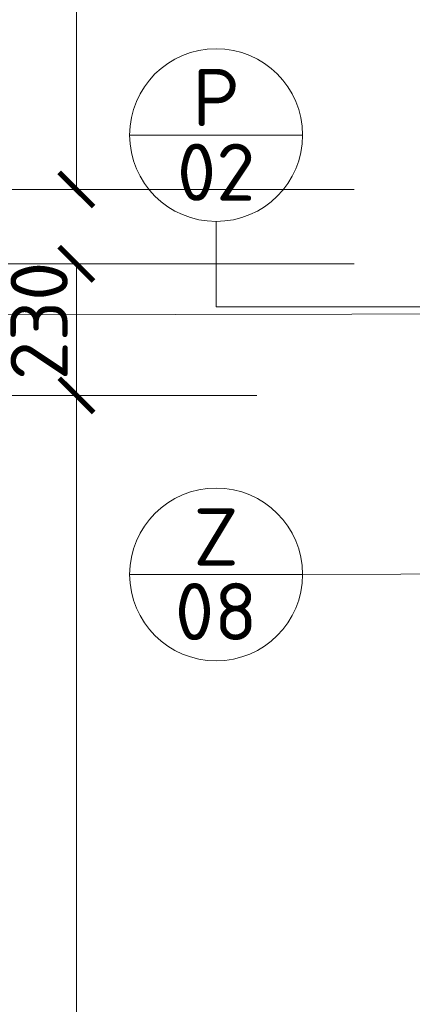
# Model space of a CAD drawing. Header units: millimetres. Extents: x -1695604 to 5289369, y -1488057 to 2187451.
# Tile 89 of 656: x 4566 to 5252, y -40700 to -38978. Entities that reach past the tile are written whole.
import ezdxf
from ezdxf.enums import TextEntityAlignment as Align

# ---------------------------------------------------------------- set-up
doc = ezdxf.new("R2010")
doc.units = ezdxf.units.MM
doc.layers.get('Defpoints').update_dxf_attribs({"color": 8})
for name, color, linetype, lineweight in [('A99_N_koty-200', 5, 'Continuous', 5), ('A99_N_koty-200 @ 200', 5, 'Continuous', 5), ('A99_N_koty-200 @ 50 (2)', 5, 'Continuous', 5), ('A99_N_znaceni 200', 5, 'Continuous', 5), ('A99_N_znaceni 50', 5, 'Continuous', 5)]:
    doc.layers.add(name, color=color, linetype=linetype, lineweight=lineweight)
doc.styles.add('A99_kota', font='isocpeur.ttf', dxfattribs={"height": 2})
doc.styles.add('A99_popis', font='isocpeur.ttf')
doc.dimstyles.new('A99_kota_200 new', dxfattribs={"dimscale": 200, "dimtxt": 2, "dimasz": 1.2, "dimexe": 0.5, "dimexo": 1.5, "dimgap": 0.3, "dimtad": 1, "dimdec": 0, "dimzin": 3, "dimdsep": 46, "dimtxsty": 'A99_kota', "dimblk": 'ARCHTICK', "dimcen": 2.5, "dimazin": 2, "dimtfac": 0.75, "dimtdec": 0, "dimtmove": 2, "dimatfit": 0, "dimfxl": 0, "dimtolj": 1, "dimtzin": 0, "dimlwd": 5, "dimlwe": 5, "dimarcsym": 0})

# ---------------------------------------------------------------- blocks, each defined once
blk = doc.blocks.new('_ArchTick')
at = {"color": 0, "linetype": 'ByBlock', "const_width": 0.15}
blk.add_lwpolyline([(-0.5, -0.5), (0.5, 0.5)], dxfattribs=at)
blk = doc.blocks.new('*D4244')
at = {"layer": 'A99_N_koty-200', "color": 0, "linetype": 'Continuous', "lineweight": 5, "transparency": 16777216}
for p, q in [((4865, -37185), (4640, -37185)), ((4665, -39275), (4665, -37185)), ((4865, -39275), (4640, -39275))]:
    blk.add_line(p, q, dxfattribs=at)
at = {"layer": 'Defpoints', "color": 0, "linetype": 'Continuous', "lineweight": 18, "transparency": 16777216}
for p in [(4665, -37185), (5450, -37185), (5450, -39275)]:
    blk.add_point(p, dxfattribs=at)
at = {"layer": 'A99_N_koty-200', "color": 0, "linetype": 'Continuous', "lineweight": 5, "transparency": 16777216, "xscale": 60, "yscale": 60, "zscale": 60}
for p, rotation in [((4665, -37185), 90), ((4665, -39275), 270)]:
    blk.add_blockref('_ArchTick', p, dxfattribs=dict(at, rotation=rotation))
at = {"layer": 'A99_N_koty-200', "color": 0, "linetype": 'Continuous', "transparency": 16777216, "insert": (4600, -38230), "char_height": 100, "attachment_point": 5, "rotation": 90, "style": 'A99_kota'}
blk.add_mtext('\\A1;2090', dxfattribs=at)
blk = doc.blocks.new('*D4245')
at = {"layer": 'A99_N_koty-200', "color": 0, "linetype": 'Continuous', "lineweight": 5, "transparency": 16777216}
for p, q in [((5150, -37185), (4255, -37185)), ((4355, -39275), (4355, -37185)), ((5150, -39275), (4255, -39275))]:
    blk.add_line(p, q, dxfattribs=at)
at = {"layer": 'Defpoints', "color": 0, "linetype": 'Continuous', "lineweight": 18, "transparency": 16777216}
for p in [(4355, -37185), (5450, -37185), (5450, -39275)]:
    blk.add_point(p, dxfattribs=at)
at = {"layer": 'A99_N_koty-200', "color": 0, "linetype": 'Continuous', "lineweight": 5, "transparency": 16777216, "xscale": 240, "yscale": 240, "zscale": 240}
for p, rotation in [((4355, -37185), 90), ((4355, -39275), 270)]:
    blk.add_blockref('_ArchTick', p, dxfattribs=dict(at, rotation=rotation))
at = {"layer": 'A99_N_koty-200', "color": 0, "linetype": 'Continuous', "transparency": 16777216, "insert": (4095, -38230), "char_height": 400, "attachment_point": 5, "rotation": 90, "style": 'A99_kota'}
blk.add_mtext('\\A1;2090', dxfattribs=at)
blk = doc.blocks.new('*D4557')
at = {"layer": 'A99_N_koty-200', "color": 0, "linetype": 'Continuous', "lineweight": 5, "transparency": 16777216}
for p, q in [((4980, -39635), (4255, -39635)), ((4355, -39635), (4355, -44635)), ((5150, -44635), (4255, -44635))]:
    blk.add_line(p, q, dxfattribs=at)
at = {"layer": 'Defpoints', "color": 0, "linetype": 'Continuous', "lineweight": 18, "transparency": 16777216}
for p in [(5280, -39635), (4355, -44635), (5450, -44635)]:
    blk.add_point(p, dxfattribs=at)
at = {"layer": 'A99_N_koty-200', "color": 0, "linetype": 'Continuous', "lineweight": 5, "transparency": 16777216, "xscale": 240, "yscale": 240, "zscale": 240}
for p, rotation in [((4355, -39635), 90), ((4355, -44635), 270)]:
    blk.add_blockref('_ArchTick', p, dxfattribs=dict(at, rotation=rotation))
at = {"layer": 'A99_N_koty-200', "color": 0, "linetype": 'Continuous', "transparency": 16777216, "insert": (4095, -42135), "char_height": 400, "attachment_point": 5, "rotation": 90, "style": 'A99_kota'}
blk.add_mtext('\\A1;5000', dxfattribs=at)
blk = doc.blocks.new('*D4558')
at = {"layer": 'A99_N_koty-200', "color": 0, "linetype": 'Continuous', "lineweight": 5, "transparency": 16777216}
for p, q in [((4865, -39635), (4640, -39635)), ((4665, -39635), (4665, -44635)), ((4865, -44635), (4640, -44635))]:
    blk.add_line(p, q, dxfattribs=at)
at = {"layer": 'Defpoints', "color": 0, "linetype": 'Continuous', "lineweight": 18, "transparency": 16777216}
for p in [(5280, -39635), (4665, -44635), (5450, -44635)]:
    blk.add_point(p, dxfattribs=at)
at = {"layer": 'A99_N_koty-200', "color": 0, "linetype": 'Continuous', "lineweight": 5, "transparency": 16777216, "xscale": 60, "yscale": 60, "zscale": 60}
for p, rotation in [((4665, -39635), 90), ((4665, -44635), 270)]:
    blk.add_blockref('_ArchTick', p, dxfattribs=dict(at, rotation=rotation))
at = {"layer": 'A99_N_koty-200', "color": 0, "linetype": 'Continuous', "transparency": 16777216, "insert": (4600, -42135), "char_height": 100, "attachment_point": 5, "rotation": 90, "style": 'A99_kota'}
blk.add_mtext('\\A1;5000', dxfattribs=at)
blk = doc.blocks.new('*D5628')
at = {"layer": 'A99_N_koty-200', "color": 0, "linetype": 'Continuous', "lineweight": 5, "transparency": 16777216}
for p, q in [((4355, -39405), (4355, -39165)), ((5150, -39405), (4255, -39405)), ((4355, -39635), (4355, -39405)), ((4980, -39635), (4255, -39635)), ((4355, -39635), (4355, -39875))]:
    blk.add_line(p, q, dxfattribs=at)
at = {"layer": 'Defpoints', "color": 0, "linetype": 'Continuous', "lineweight": 18, "transparency": 16777216}
for p in [(4355, -39405), (5450, -39405), (5280, -39635)]:
    blk.add_point(p, dxfattribs=at)
at = {"layer": 'A99_N_koty-200', "color": 0, "linetype": 'Continuous', "lineweight": 5, "transparency": 16777216, "xscale": 240, "yscale": 240, "zscale": 240}
for p, rotation in [((4355, -39405), 270), ((4355, -39635), 90)]:
    blk.add_blockref('_ArchTick', p, dxfattribs=dict(at, rotation=rotation))
at = {"layer": 'A99_N_koty-200', "color": 0, "linetype": 'Continuous', "transparency": 16777216, "insert": (4095, -40215), "char_height": 400, "attachment_point": 5, "rotation": 90, "style": 'A99_kota'}
blk.add_mtext('\\A1;230', dxfattribs=at)
blk = doc.blocks.new('*D5629')
at = {"layer": 'A99_N_koty-200', "color": 0, "linetype": 'Continuous', "lineweight": 5, "transparency": 16777216}
for p, q in [((4865, -39405), (4640, -39405)), ((4665, -39635), (4665, -39405)), ((4865, -39635), (4640, -39635))]:
    blk.add_line(p, q, dxfattribs=at)
at = {"layer": 'Defpoints', "color": 0, "linetype": 'Continuous', "lineweight": 18, "transparency": 16777216}
for p in [(4665, -39405), (5450, -39405), (5280, -39635)]:
    blk.add_point(p, dxfattribs=at)
at = {"layer": 'A99_N_koty-200', "color": 0, "linetype": 'Continuous', "lineweight": 5, "transparency": 16777216, "xscale": 60, "yscale": 60, "zscale": 60}
for p, rotation in [((4665, -39405), 90), ((4665, -39635), 270)]:
    blk.add_blockref('_ArchTick', p, dxfattribs=dict(at, rotation=rotation))
at = {"layer": 'A99_N_koty-200', "color": 0, "linetype": 'Continuous', "transparency": 16777216, "insert": (4600, -39505), "char_height": 100, "attachment_point": 5, "rotation": 90, "style": 'A99_kota'}
blk.add_mtext('\\A1;230', dxfattribs=at)
blk = doc.blocks.new('*U20')
at = {"color": 0, "linetype": 'ByBlock'}
blk.add_line((-3.02, 0), (3.02, 0), dxfattribs=at)
blk.add_circle((0, 0), 3.02, dxfattribs=at)
at = {"color": 0, "linetype": 'ByBlock', "style": 'A99_popis'}
for tag, p in [('KATEGORIE', (0, 1.31)), ('PRVEK', (0, -1.298))]:
    blk.add_attdef(tag, text='', height=2, dxfattribs=at).set_placement(p, align=Align.MIDDLE_CENTER)
blk = doc.blocks.new('*U5868')
at = {"layer": 'A99_N_koty-200 @ 200', "linetype": 'Continuous'}
dim = blk.add_linear_dim(base=(4355, -37185), p1=(5450, -39275), p2=(5450, -37185), angle=90, dimstyle='A99_kota_200 new', override={"dimscale": 200, "dimtix": 1, "dimtofl": 1, "dimtmove": 1, "dimatfit": 0}, dxfattribs=at)
dim.commit()
dim.dimension.update_dxf_attribs({"geometry": '*D4245', "text_midpoint": (4095, -38230)})
at = {"layer": 'A99_N_koty-200 @ 50 (2)', "linetype": 'Continuous'}
dim = blk.add_linear_dim(base=(4665, -37185), p1=(5450, -39275), p2=(5450, -37185), angle=90, dimstyle='A99_kota_200 new', override={"dimscale": 50, "dimtix": 1, "dimtofl": 1, "dimtmove": 1, "dimatfit": 0}, dxfattribs=at)
dim.commit()
dim.dimension.update_dxf_attribs({"geometry": '*D4244', "text_midpoint": (4600, -38230)})
blk = doc.blocks.new('*U5970')
at = {"layer": 'A99_N_koty-200 @ 200', "linetype": 'Continuous'}
dim = blk.add_linear_dim(base=(4355, -44635), p1=(5280, -39635), p2=(5450, -44635), angle=90, dimstyle='A99_kota_200 new', override={"dimscale": 200, "dimtix": 1, "dimtofl": 1, "dimtmove": 2, "dimatfit": 0}, dxfattribs=at)
dim.commit()
dim.dimension.update_dxf_attribs({"geometry": '*D4557', "text_midpoint": (4095, -42135)})
at = {"layer": 'A99_N_koty-200 @ 50 (2)', "linetype": 'Continuous'}
dim = blk.add_linear_dim(base=(4665, -44635), p1=(5280, -39635), p2=(5450, -44635), angle=90, dimstyle='A99_kota_200 new', override={"dimscale": 50, "dimtix": 1, "dimtofl": 1, "dimtmove": 2, "dimatfit": 0}, dxfattribs=at)
dim.commit()
dim.dimension.update_dxf_attribs({"geometry": '*D4558', "text_midpoint": (4600, -42135)})
blk = doc.blocks.new('*U6307')
at = {"layer": 'A99_N_koty-200 @ 200', "linetype": 'Continuous'}
dim = blk.add_linear_dim(base=(4355, -39405), p1=(5280, -39635), p2=(5450, -39405), angle=90, dimstyle='A99_kota_200 new', override={"dimscale": 200, "dimtix": 1, "dimtofl": 1, "dimtmove": 1, "dimatfit": 0}, dxfattribs=at)
dim.commit()
dim.dimension.update_dxf_attribs({"geometry": '*D5628', "text_midpoint": (4355, -40215), "dimtype": 128})
at = {"layer": 'A99_N_koty-200 @ 50 (2)', "linetype": 'Continuous'}
dim = blk.add_linear_dim(base=(4665, -39405), p1=(5280, -39635), p2=(5450, -39405), angle=90, dimstyle='A99_kota_200 new', override={"dimscale": 50, "dimtix": 1, "dimtofl": 1, "dimtmove": 1, "dimatfit": 0}, dxfattribs=at)
dim.commit()
dim.dimension.update_dxf_attribs({"geometry": '*D5629', "text_midpoint": (4665, -39505), "dimtype": 128})

msp = doc.modelspace()

# ---------------------------------------------------------------- linework, layer by layer
at = {"layer": 'A99_N_znaceni 200', "lineweight": 5}
msp.add_lwpolyline([(2689, -39497.5), (5452.5, -39492.8)], dxfattribs=at)
at = {"layer": 'A99_N_znaceni 50', "lineweight": 5}
for points in [[(4909, -39331), (4909, -39480), (5893.5, -39480)], [(5060, -39948.1), (5403.3, -39947)]]:
    msp.add_lwpolyline(points, dxfattribs=at)

# ---------------------------------------------------------------- block references
at = {"layer": 'A99_N_koty-200', "color": 3, "linetype": 'Continuous', "lineweight": 18}
for name in ['*U5868', '*U6307', '*U5970']:
    msp.add_blockref(name, (0, 0), dxfattribs=at)
at = {"layer": 'A99_N_znaceni 50', "xscale": 50, "yscale": 50, "zscale": 50}
for p, values in [((4909, -39180), {'KATEGORIE': 'P', 'PRVEK': '02'}), ((4909, -39948.1), {'KATEGORIE': 'Z', 'PRVEK': '08'})]:
    msp.add_blockref('*U20', p, dxfattribs=at).add_auto_attribs(values)

doc.saveas('drawing.dxf')
